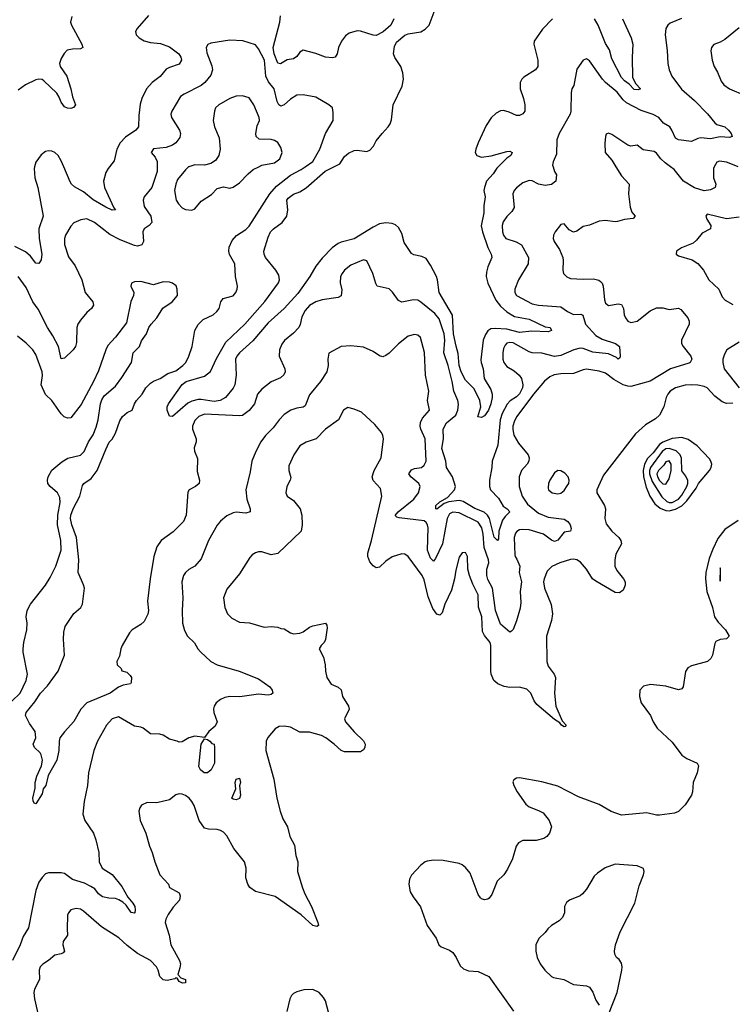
# Model space of a CAD drawing. Header units: inches. Extents: x 2001573 to 2220545, y 644482 to 846830.
# Tile 500 of 656: x 2114109 to 2118587, y 784735 to 790925. Entities that reach past the tile are written whole.
import ezdxf

# ---------------------------------------------------------------- set-up
doc = ezdxf.new("R2010")
doc.units = ezdxf.units.IN
doc.header["$MEASUREMENT"] = 0
doc.layers.add('C1718', color=7, linetype='Continuous')
doc.layers.add('C1719', color=7, linetype='Continuous')

msp = doc.modelspace()

# ---------------------------------------------------------------- linework, layer by layer
at = {"layer": 'C1718', "color": 5}
for points, elevation in [([(2117855.2, 790000), (2117890, 789943.8), (2117938.7, 789890), (2117934.9, 789830), (2117945.4, 789745.4), (2117955.3, 789715.3), (2117977.3, 789690), (2117964.5, 789675.5), (2117910, 789668.4), (2117865, 789655.1), (2117850, 789653.1), (2117790, 789662.8), (2117750, 789658.3), (2117690, 789633), (2117650, 789624.2), (2117610, 789595.6), (2117590, 789589.8), (2117562.6, 789602.6), (2117530, 789640.5), (2117510, 789636.9), (2117473.1, 789590), (2117463.6, 789570), (2117462.3, 789550), (2117467.8, 789530), (2117500.2, 789480.2), (2117521.8, 789430), (2117525, 789410), (2117521.7, 789350), (2117527, 789330), (2117548.2, 789308.2), (2117570, 789298.3), (2117650, 789292.7), (2117714.8, 789294.8), (2117747.3, 789287.3), (2117759.3, 789279.3), (2117769.3, 789269.3), (2117776.5, 789250), (2117783.4, 789163.4), (2117790, 789142), (2117810, 789128.8), (2117870, 789138.3), (2117890, 789133.7), (2117903.1, 789110), (2117908.1, 789070), (2117915.3, 789050), (2117930, 789030.3), (2117950, 789020.8), (2117990, 789029.2), (2118070, 789094), (2118110, 789113.4), (2118150, 789112.7), (2118190, 789103.8), (2118250, 789110.4), (2118262.8, 789102.8), (2118308, 789050), (2118315.8, 789030), (2118315.8, 789010), (2118267.2, 788910), (2118267.4, 788890), (2118277.8, 788870), (2118326, 788810), (2118333, 788790), (2118322.8, 788770), (2118314.6, 788765.4), (2118199.1, 788730), (2118070, 788651.7), (2117950, 788619.6), (2117930, 788620.2), (2117902, 788630), (2117843.6, 788663.6), (2117790, 788702.9), (2117750, 788715.8), (2117670, 788726.8), (2117650, 788723.5), (2117590, 788700.7), (2117510, 788698.3), (2117468.1, 788691.9), (2117439.8, 788680.2), (2117406.9, 788653.1), (2117338, 788570), (2117232.6, 788430), (2117218.1, 788401.9), (2117208.8, 788370), (2117207.6, 788347.6), (2117213.6, 788313.6), (2117243.3, 788263.3), (2117305, 788190), (2117311.3, 788170), (2117309.1, 788150), (2117297.8, 788130), (2117261.3, 788090), (2117248.2, 788051.8), (2117248.2, 787990), (2117267.5, 787930), (2117299.8, 787879.8), (2117370, 787822.5), (2117430, 787797.6), (2117530, 787785.6), (2117554.3, 787770), (2117567.2, 787750), (2117573.7, 787726.3), (2117570.6, 787710), (2117530, 787703.6), (2117490, 787653.3), (2117470, 787645.1), (2117450, 787653.3), (2117400.5, 787690), (2117310, 787717.1), (2117270, 787720.6), (2117250, 787716.9), (2117232.9, 787707.1), (2117224, 787696), (2117215.9, 787670), (2117220.5, 787560.5), (2117221.5, 787550), (2117234, 787534), (2117251.6, 787490), (2117247.3, 787450), (2117262.3, 787390), (2117253.8, 787330), (2117258.3, 787261.7), (2117254.4, 787225.6), (2117230, 787145.6), (2117210, 787092), (2117199.9, 787080.1), (2117190, 787074), (2117130, 787125), (2117099.6, 787210), (2117080.4, 787350), (2117050, 787405.8), (2117044.3, 787430), (2117044.1, 787470), (2117057.6, 787510), (2117055.9, 787530), (2117027.3, 787607.3), (2117021.3, 787690), (2117013.7, 787730), (2116990, 787765.4), (2116870, 787824.9), (2116831.8, 787828.2), (2116810, 787818.8), (2116795.4, 787790), (2116765.6, 787630), (2116722.7, 787537.3), (2116710, 787520.5), (2116690, 787539.7), (2116671.3, 787590), (2116675.4, 787730), (2116672, 787750), (2116663.1, 787763.1), (2116650, 787773.9), (2116494.2, 787794.2), (2116478.3, 787798.3), (2116467.9, 787808), (2116487, 787830), (2116585.1, 787910), (2116615.8, 787950), (2116625.1, 787990), (2116618, 788010), (2116567.1, 788050), (2116554.2, 788070), (2116570, 788094.2), (2116590, 788103), (2116633.7, 788110), (2116650, 788124.4), (2116662.2, 788150), (2116657.6, 788290), (2116628.9, 788350), (2116625.3, 788370), (2116627.3, 788392.7), (2116639.3, 788420.7), (2116683.5, 788470), (2116672.2, 788530), (2116679.8, 788590), (2116659.9, 788690), (2116652.9, 788832.9), (2116627.2, 788927.2), (2116610, 788941), (2116590, 788945), (2116550, 788934.2), (2116490, 788886), (2116430, 788828.2), (2116410, 788813), (2116390, 788806), (2116370, 788811.8), (2116330, 788838.4), (2116270, 788866.6), (2116190, 788875.1), (2116130, 788869.4), (2116051, 788829), (2116045.5, 788790), (2116046.7, 788750), (2116038, 788710), (2115999.7, 788650), (2115930, 788565.4), (2115902.6, 788497.4), (2115890.2, 788489.8), (2115850, 788482.9), (2115812.7, 788470), (2115770, 788442.7), (2115739.7, 788410), (2115701.7, 788358.3), (2115652.8, 788310), (2115624, 788270), (2115593.7, 788210), (2115567.2, 788150), (2115557.4, 788082.6), (2115529.2, 787970), (2115536.1, 787910), (2115558, 787850), (2115556.4, 787830), (2115530, 787822.5), (2115470, 787828.8), (2115450, 787825.1), (2115410, 787804.8), (2115370, 787772.3), (2115350, 787746.6), (2115295.8, 787650), (2115250, 787535.4), (2115210.1, 787489.9), (2115171.8, 787468.2), (2115150.2, 787449.8), (2115139, 787430), (2115127.8, 787390), (2115134, 787290), (2115129, 787210), (2115132.9, 787130), (2115144.2, 787084.2), (2115162.4, 787050), (2115207.3, 787007.3), (2115228.4, 786970), (2115245.3, 786950), (2115310, 786889.2), (2115350.1, 786870.1), (2115487.7, 786830), (2115610, 786780.9), (2115681.6, 786730), (2115696.4, 786710), (2115699.1, 786690), (2115690, 786682.9), (2115670, 786678.3), (2115610, 786684.8), (2115492.8, 786667.2), (2115430, 786669.7), (2115397.1, 786662.9), (2115370, 786651.3), (2115344, 786630), (2115330.7, 786610), (2115326.7, 786593.3), (2115328.8, 786570), (2115350.3, 786510), (2115336.9, 786483.1), (2115298, 786450), (2115270, 786412.7), (2115210, 786420.2), (2115172.4, 786410), (2115130, 786385.1), (2115110, 786382.9), (2115099.3, 786390), (2115050, 786402), (2115010, 786426.6), (2114990, 786433.5), (2114930, 786435.8), (2114883.7, 786470), (2114870, 786476.9), (2114830, 786483), (2114730, 786542.4), (2114690, 786529.6), (2114655.3, 786490), (2114598.2, 786390), (2114575.2, 786330), (2114542, 786190), (2114535.9, 786110), (2114514.2, 786010), (2114506.3, 785930), (2114518.9, 785890), (2114572.7, 785810), (2114588.2, 785770), (2114606, 785690), (2114608.2, 785630), (2114627.7, 785590), (2114690, 785550.3), (2114750, 785475.3), (2114787.7, 785407.7), (2114820.8, 785370), (2114832.2, 785350), (2114835.3, 785330), (2114832, 785310), (2114830, 785307.3), (2114810, 785313), (2114777.4, 785357.4), (2114757.6, 785377.6), (2114732.6, 785392.6), (2114710, 785399.9), (2114670, 785401.6), (2114630, 785411.5), (2114604.4, 785430), (2114580.5, 785460.5), (2114555.6, 785475.6), (2114517, 785497), (2114440.7, 785520.7), (2114390, 785556.6), (2114370, 785560.6), (2114290, 785561.4), (2114270, 785554.8), (2114250, 785532.8), (2114230, 785502.6), (2114210.1, 785450), (2114164.2, 785215.8), (2114130, 785160.7), (2114111.8, 785110), (2114063.8, 785010)], 360), ([(2114202.8, 790000), (2114200.1, 789990), (2114203.8, 789930), (2114223.8, 789870), (2114255.8, 789690), (2114230.1, 789610), (2114231.3, 789550), (2114248.6, 789450), (2114244.3, 789415.7), (2114230, 789391.6), (2114210, 789394.3), (2114177.5, 789437.5), (2114145, 789465), (2114077.9, 789497.8)], 320), ([(2114972.6, 790000), (2114971.8, 789970), (2114938.5, 789870), (2114890.3, 789810), (2114883.7, 789790), (2114890.3, 789750), (2114932.3, 789690), (2114939.5, 789650), (2114923, 789630), (2114890, 789609.3), (2114882.8, 789590), (2114886.5, 789530), (2114875.3, 789510), (2114850, 789501.8), (2114830, 789505.5), (2114740.3, 789540.3), (2114675.2, 789575.2), (2114578.7, 789650), (2114530, 789671.8), (2114493.4, 789666.6), (2114450, 789647.8), (2114430, 789627.6), (2114396.1, 789570), (2114390.2, 789549.8), (2114391.2, 789511.2), (2114414.5, 789434.5), (2114457.9, 789377.9), (2114498.4, 789290), (2114519.6, 789210), (2114567.4, 789150), (2114571.7, 789130), (2114559.5, 789110), (2114530, 789083.1), (2114490, 789034.8), (2114475, 789010), (2114468, 788990), (2114465.1, 788894.9), (2114459.5, 788870), (2114445.3, 788850), (2114390, 788796.2), (2114370, 788793.2), (2114352.7, 788870), (2114317.5, 788937.5), (2114283.5, 788990), (2114224, 789104), (2114191.8, 789151.8), (2114150, 789241), (2114098.5, 789310)], 340), ([(2117461.1, 790000), (2117470.5, 789970), (2117482.6, 789950), (2117478.9, 789910), (2117450.8, 789889.2), (2117410, 789883.2), (2117370, 789889.8), (2117330, 789910.8), (2117310, 789913.3), (2117270, 789898.3), (2117230, 789866.6), (2117216.5, 789850), (2117208.5, 789830), (2117215.9, 789744.1), (2117201.7, 789718.3), (2117170, 789688.3), (2117146.1, 789653.9), (2117141.1, 789630), (2117142.9, 789590), (2117148.3, 789570), (2117164.9, 789550), (2117227.9, 789527.9), (2117261.7, 789510), (2117305.4, 789430), (2117303.2, 789390), (2117244.2, 789290), (2117221.1, 789230), (2117220.3, 789210), (2117231.5, 789190), (2117330, 789138.8), (2117370, 789130.8), (2117510, 789119.7), (2117552.3, 789090), (2117590, 789071.4), (2117634.3, 789074.3), (2117648.1, 789068.1), (2117665.4, 789010), (2117730, 788939), (2117770, 788916.5), (2117852.2, 788890), (2117878.4, 788870), (2117883, 788810), (2117881, 788799), (2117870, 788789.8), (2117860.1, 788800.1), (2117810, 788823.2), (2117710, 788834.2), (2117650, 788857.5), (2117630, 788860.2), (2117590.5, 788849.4), (2117510, 788813.3), (2117470, 788807.9), (2117390, 788828.6), (2117330, 788830.5), (2117310, 788835.9), (2117210, 788892.2), (2117190, 788895.4), (2117170, 788891.5), (2117160.4, 788879.6), (2117150, 788858.4), (2117144.7, 788830), (2117145.5, 788790), (2117151, 788770), (2117170, 788744.3), (2117216.2, 788716.2), (2117248.4, 788690), (2117262, 788670), (2117271.2, 788630), (2117269.4, 788610), (2117250, 788573.3), (2117230, 788553.5), (2117191, 788529), (2117171.7, 788508.3), (2117141.1, 788450), (2117128.8, 788410), (2117112.6, 788250), (2117077.6, 788150), (2117075.6, 788110), (2117060.9, 788030), (2117062.2, 787990), (2117068.4, 787970), (2117117.1, 787917.1), (2117146.6, 787866.6), (2117171.6, 787850), (2117188.7, 787830), (2117158.8, 787801.2), (2117142.3, 787777.7), (2117120.5, 787710), (2117118.6, 787661.5), (2117111.3, 787650), (2117090, 787672.3), (2117061.9, 787790), (2117049.5, 787810), (2117028.7, 787828.7), (2116970, 787851.8), (2116895.9, 787895.9), (2116870, 787902.1), (2116805.9, 787894.1), (2116777.3, 787882.7), (2116730, 787847.3), (2116724.7, 787850), (2116724.6, 787870), (2116750, 787894.4), (2116798, 787922), (2116840.9, 787970), (2116846.9, 787990), (2116828.8, 788050), (2116790.4, 788110), (2116787.8, 788150), (2116762.6, 788230), (2116771.8, 788290), (2116769.1, 788350), (2116790.7, 788390), (2116850, 788438.5), (2116863, 788470), (2116866.7, 788506.7), (2116862.9, 788530), (2116837.3, 788590), (2116827.3, 788650), (2116801.1, 788750), (2116773.6, 788830), (2116779.9, 788910), (2116777.3, 788950), (2116745, 789045), (2116717.9, 789077.9), (2116630, 789149.7), (2116610, 789160.4), (2116583.8, 789163.8), (2116509.7, 789149.7), (2116490, 789158.4), (2116452.6, 789212.6), (2116431.7, 789231.7), (2116356, 789250), (2116346, 789266), (2116328.2, 789330), (2116289.6, 789409.6), (2116270, 789414.3), (2116190, 789380.9), (2116150.3, 789350), (2116134.3, 789330), (2116125.5, 789310), (2116123.6, 789270), (2116133.4, 789226.6), (2116130, 789189.4), (2116110, 789178.7), (2116010, 789164.2), (2115970, 789152), (2115930, 789127), (2115903.3, 789096.7), (2115882.6, 789057.4), (2115871.1, 789008.9), (2115862.2, 788990), (2115830, 788954.2), (2115772.2, 788907.8), (2115755.4, 788884.6), (2115740.7, 788850), (2115739.7, 788810), (2115775.2, 788730), (2115776.1, 788710), (2115768.2, 788691.8), (2115747.3, 788672.7), (2115690, 788648.5), (2115630, 788601), (2115603.9, 788570), (2115584.8, 788510), (2115550, 788467.9), (2115510, 788436.2), (2115490, 788433.7), (2115270, 788444.4), (2115234, 788430), (2115210, 788404), (2115195.4, 788370), (2115195.6, 788350), (2115218.3, 788290), (2115217, 788270), (2115206.1, 788233.9), (2115206.9, 788213.1), (2115225.4, 788165.4), (2115224.1, 788084.1), (2115238.7, 788030), (2115237.1, 788010), (2115214, 787990), (2115173.4, 787970), (2115165.1, 787954.9), (2115154.2, 787810), (2115138.2, 787770), (2115074.1, 787705.9), (2114998.4, 787650), (2114970.1, 787609.9), (2114952.3, 787550), (2114929.4, 787410), (2114912.2, 787270), (2114917.2, 787210), (2114913.3, 787186.7), (2114890, 787141.3), (2114870, 787123.1), (2114816, 787090), (2114798.4, 787070), (2114752.4, 786990), (2114743.6, 786970), (2114735.9, 786924.1), (2114718.8, 786890), (2114721, 786870), (2114745.8, 786845.8), (2114750, 786832), (2114782.8, 786822.8), (2114802.5, 786802.5), (2114810.6, 786790), (2114810, 786758), (2114804.7, 786750), (2114759.5, 786740.5), (2114730, 786728.2), (2114676.5, 786690), (2114530, 786631.2), (2114492.4, 786590), (2114450, 786512.3), (2114390, 786447.6), (2114361.5, 786410), (2114356.5, 786390), (2114354.9, 786330), (2114342.3, 786270), (2114287, 786173), (2114272.4, 786110), (2114257.3, 786090), (2114250, 786059), (2114210, 785995.3), (2114200.2, 786000.2), (2114193.2, 786013.2), (2114192.3, 786030), (2114207, 786093), (2114206.3, 786130), (2114216.4, 786170), (2114246.3, 786233.6), (2114252.9, 786270), (2114244.1, 786304.1), (2114236.6, 786316.6), (2114201.3, 786350), (2114194, 786370), (2114209.4, 786410), (2114205.1, 786450), (2114170, 786500.9), (2114144.4, 786550), (2114149.8, 786570), (2114203.5, 786636.5), (2114239.6, 786690), (2114282.9, 786737), (2114349.9, 786830), (2114389.8, 786930.2), (2114383.2, 787030), (2114385.9, 787074.1), (2114393.6, 787110), (2114448.2, 787191.8), (2114492.4, 787230), (2114503.9, 787250), (2114515.2, 787350), (2114510, 787373), (2114476.8, 787450), (2114480.3, 787530), (2114466.2, 787670), (2114437.1, 787750), (2114428.6, 787790), (2114430.4, 787810), (2114444.9, 787850), (2114487.1, 787930), (2114502.8, 787997.2), (2114511.1, 788010), (2114558.8, 788041.2), (2114596.5, 788090), (2114650, 788223), (2114671.6, 788268.4), (2114690, 788288.5), (2114710, 788326.4), (2114737.2, 788402.8), (2114754.1, 788430), (2114784.4, 788455.6), (2114815.1, 788470), (2114829.8, 788510), (2114842.4, 788530), (2114878, 788570), (2114902.5, 788610), (2114930, 788640.6), (2114950, 788653.1), (2114991.7, 788668.3), (2115040.5, 788699.5), (2115090, 788717.2), (2115134.6, 788750), (2115152.4, 788770), (2115171.5, 788808.5), (2115192.1, 788870), (2115209.8, 788970), (2115230.6, 789009.4), (2115260.8, 789039.2), (2115323.6, 789070), (2115348.3, 789090), (2115361.7, 789110), (2115372.6, 789150), (2115388.1, 789171.9), (2115450, 789188.7), (2115467.6, 789210), (2115476.3, 789230), (2115477.4, 789250), (2115464, 789310), (2115461.7, 789390), (2115427.8, 789447.8), (2115422.6, 789470), (2115425.6, 789494.4), (2115444.2, 789535.8), (2115472, 789568.1), (2115530, 789606.5), (2115550, 789626), (2115680.8, 789830), (2115721.6, 789878.4), (2115810, 789946.9), (2115877.7, 789982.3), (2115902.5, 790000)], 340), ([(2114672.8, 790000), (2114664.5, 789990), (2114650, 789964.7), (2114636.4, 789910), (2114641, 789870), (2114700.9, 789740.9), (2114711.3, 789728.7), (2114690, 789726.8), (2114650, 789746.6), (2114570, 789792), (2114510, 789841.5), (2114453.1, 789873.1), (2114435.1, 789890), (2114425.9, 789905.9), (2114385.9, 790000)], 320), ([(2117115.7, 790000), (2117107.8, 789992.2), (2117083.8, 789956.2), (2117042.2, 789910), (2117029.2, 789870), (2117026.2, 789850), (2117033.4, 789810), (2117024.6, 789755.4), (2117025.7, 789710), (2117009.3, 789629.3), (2117017.8, 789590), (2117051.7, 789491.6), (2117072.6, 789450), (2117075.6, 789430), (2117050, 789372), (2117042.3, 789337.7), (2117041.3, 789310), (2117050, 789269.1), (2117100.5, 789160.5), (2117130, 789124.4), (2117170, 789088.4), (2117218.7, 789058.7), (2117310, 789041.5), (2117410, 788993.7), (2117442, 788990), (2117451, 788971), (2117430, 788962.6), (2117327.6, 788967.6), (2117250, 788957.7), (2117170, 788978.1), (2117096.9, 788983.1), (2117070, 788980.3), (2117050, 788968.2), (2117035.1, 788944.9), (2117022.2, 788910), (2117006.9, 788786.9), (2117008.6, 788768.6), (2117022, 788730), (2117027.1, 788670), (2117070, 788600.5), (2117078.4, 788570), (2117078.5, 788550), (2117070, 788509.6), (2117054.6, 788470), (2117030, 788434.7), (2117010, 788423), (2116988.1, 788428.1), (2117007.3, 788490), (2117001, 788530), (2116964.7, 788604.7), (2116910, 788658.4), (2116883.4, 788710), (2116871.3, 788751.3), (2116865.2, 788825.2), (2116851.3, 788871.3), (2116836, 788950), (2116828.1, 789068.1), (2116744.8, 789210), (2116735.3, 789290), (2116728.2, 789310), (2116690, 789382.4), (2116662.4, 789422.4), (2116636.6, 789436.6), (2116586.4, 789446.4), (2116570, 789455.1), (2116524.4, 789524.4), (2116510, 789580.7), (2116490, 789618), (2116470, 789635.7), (2116450, 789644), (2116410, 789648.1), (2116370, 789640.3), (2116330, 789621.2), (2116210, 789547.7), (2116130, 789526.5), (2116110, 789516.7), (2116073.2, 789490), (2116010, 789425), (2115970, 789374.8), (2115932.3, 789310), (2115855.8, 789204.2), (2115770, 789108.1), (2115670, 789019.8), (2115573.3, 788906.7), (2115489.5, 788830.5), (2115473.1, 788810), (2115464.9, 788790), (2115470.2, 788690.2), (2115460.7, 788630), (2115450, 788608.3), (2115402.4, 788550), (2115368, 788530), (2115330, 788523.4), (2115250, 788536.2), (2115230, 788536.5), (2115190, 788527.5), (2115166.2, 788513.8), (2115070, 788429.8), (2115050, 788432.7), (2115035.1, 788470), (2115035.1, 788490), (2115043.6, 788510), (2115130, 788630.3), (2115156, 788650), (2115270, 788684.7), (2115307.8, 788712.2), (2115344.9, 788795.1), (2115403.4, 788896.6), (2115524.1, 789010), (2115650, 789153.5), (2115735.2, 789270), (2115741.7, 789290), (2115737.6, 789317.6), (2115717.6, 789350), (2115654, 789430), (2115644.4, 789450), (2115643.9, 789470), (2115670, 789557), (2115685.5, 789590), (2115703.2, 789610), (2115758.3, 789650), (2115786.7, 789690), (2115794.1, 789730), (2115788.5, 789790), (2115796.8, 789803.2), (2115830, 789827.4), (2115870, 789842.6), (2115910, 789867.4), (2116027.8, 789972.2), (2116082.9, 790000)], 320), ([(2115170.8, 790000), (2115170, 789999.8), (2115150, 789981.3), (2115100.4, 789919.6), (2115089.3, 789890), (2115082.3, 789850), (2115092.8, 789790), (2115106, 789766), (2115130, 789742.6), (2115150, 789731.8), (2115190, 789727), (2115210, 789736.4), (2115250, 789783.1), (2115313.3, 789826.7), (2115350, 789863), (2115390, 789873), (2115430, 789866), (2115450, 789872.7), (2115490, 789898.4), (2115543.7, 789956.3), (2115576.4, 789983.6), (2115610.8, 790000)], 360), ([(2118474, 790000), (2118468.5, 789990), (2118468.8, 789930), (2118484.4, 789890), (2118479.3, 789870), (2118450, 789854.8), (2118410, 789848.2), (2118350, 789867), (2118280.6, 789910), (2118222.3, 789982.3), (2118197.8, 790000)], 360), ([(2118630, 789683.1), (2118550, 789672.8), (2118430, 789702), (2118420.4, 789690), (2118427, 789670), (2118451.8, 789630), (2118450.4, 789610), (2118398, 789582), (2118361.7, 789538.3), (2118340.3, 789519.7), (2118266.8, 789490), (2118237.3, 789470), (2118234.8, 789450), (2118250, 789439.1), (2118334.7, 789414.7), (2118370, 789392.7), (2118405.3, 789350), (2118440.3, 789290), (2118502, 789230), (2118523.4, 789183.4), (2118541.6, 789161.6), (2118590, 789134.7)], 380), ([(2114058.6, 786641.5), (2114110.8, 786690), (2114149.3, 786770.7), (2114157.6, 786810), (2114131, 786949), (2114130.9, 786969.1), (2114134.2, 787010), (2114154.2, 787090), (2114155.3, 787130), (2114149.7, 787170), (2114155.6, 787210), (2114177.2, 787250), (2114271.3, 787370), (2114300.9, 787419.1), (2114335.6, 787490), (2114369, 787590), (2114366.5, 787650), (2114345.8, 787750), (2114349.2, 787810), (2114362.6, 787890), (2114361.2, 787921.2), (2114346.9, 787950), (2114299.6, 787990), (2114284.7, 788010), (2114283.1, 788030), (2114287.6, 788050), (2114310, 788092.2), (2114373.8, 788146.2), (2114411.6, 788168.4), (2114490, 788187.2), (2114514, 788210), (2114541.7, 788270), (2114570, 788314.9), (2114590, 788364), (2114601.5, 788410), (2114615.8, 788510), (2114624.2, 788535.8), (2114640, 788560), (2114710, 788620.9), (2114750, 788676), (2114811.2, 788770), (2114821.7, 788830), (2114861.7, 788870), (2114874.3, 788905.7), (2114905.6, 788950), (2114921.3, 788990), (2114934.7, 789010), (2114969.7, 789050), (2115008.9, 789111.1), (2115067, 789150), (2115099.5, 789190), (2115098, 789230), (2115091.8, 789251.8), (2115070, 789269), (2115050, 789275.3), (2115010, 789276), (2114950, 789257.2), (2114870, 789278), (2114830, 789276), (2114810.9, 789269.1), (2114807.7, 789250), (2114826, 789210), (2114824.4, 789190), (2114807.1, 789152.9), (2114780.2, 789019.8), (2114711.6, 788928.5), (2114663.7, 788876.3), (2114650.3, 788850), (2114603.2, 788716.8), (2114572.2, 788650), (2114495, 788505), (2114430, 788422.4), (2114410, 788418.7), (2114388.8, 788428.8), (2114370, 788447.6), (2114310.9, 788530), (2114270, 788568.2), (2114244.7, 788630), (2114252.2, 788687.8), (2114249.9, 788710), (2114210, 788819.6), (2114190.9, 788850), (2114150, 788891.2), (2114094.3, 788934.3)], 360), ([(2118630, 788898.4), (2118553.1, 788850), (2118537.5, 788822.5), (2118528.1, 788790), (2118527.7, 788770), (2118536.9, 788730), (2118630.2, 788610)], 380), ([(2118590, 788514.2), (2118550, 788512.7), (2118522.7, 788522.7), (2118477.7, 788557.7), (2118430, 788609.8), (2118410, 788619.3), (2118370, 788627.9), (2118330, 788629.8), (2118290, 788626.6), (2118229.5, 788610.5), (2118195.6, 788590), (2118181.1, 788570), (2118172, 788550), (2118157.3, 788490), (2118130, 788438.5), (2118104.2, 788415.8), (2118041.6, 788378.4), (2117978.1, 788321.9), (2117778.1, 788061.9), (2117735.3, 787970), (2117736.5, 787950), (2117783.1, 787870), (2117789.5, 787850), (2117785.3, 787790), (2117794.7, 787754.7), (2117830, 787710.2), (2117874.9, 787670), (2117885.7, 787650), (2117890.3, 787630), (2117855.2, 787564.8), (2117849.3, 787530), (2117849.2, 787490), (2117861.2, 787461.2), (2117903.1, 787410), (2117914, 787390), (2117914.4, 787370), (2117902, 787338), (2117877.8, 787322.3), (2117850, 787323.9), (2117730, 787394.5), (2117709.3, 787409.3), (2117670.4, 787470.4), (2117633.8, 787513.8), (2117610, 787529), (2117590, 787532.3), (2117570, 787530.7), (2117503.8, 787510), (2117452.9, 787487.1), (2117422.8, 787457.2), (2117404, 787410), (2117401.5, 787390), (2117407.4, 787350), (2117449.1, 787249.1), (2117456.2, 787190), (2117451.2, 787148.8), (2117419.6, 787050), (2117421.1, 786890), (2117430, 786861.6), (2117467.6, 786810), (2117475.6, 786790), (2117470.2, 786690), (2117479, 786610), (2117517.6, 786517.6), (2117542, 786490), (2117537.6, 786482.4), (2117530, 786479.5), (2117513.2, 786490), (2117503.8, 786503.8), (2117470, 786524.8), (2117359.5, 786619.5), (2117342.3, 786642.3), (2117321.1, 786690), (2117295.8, 786715.8), (2117250, 786729.2), (2117190, 786726.8), (2117153.1, 786733.1), (2117113.6, 786750), (2117087.4, 786770), (2117071.8, 786810), (2117069, 786830), (2117069.7, 786990), (2117064.4, 787010), (2117030, 787053), (2117018, 787078), (2117013, 787170), (2116992.4, 787232.4), (2116989.8, 787309.8), (2116956, 787376), (2116936.2, 787430), (2116925.7, 787470), (2116922.4, 787550), (2116910, 787575.1), (2116890, 787572.3), (2116870, 787545.2), (2116850, 787464), (2116842, 787410), (2116821.7, 787338.3), (2116781.1, 787250), (2116764.2, 787195.8), (2116750, 787182), (2116730, 787188.5), (2116704.1, 787224.1), (2116675.8, 787295.8), (2116650, 787402.9), (2116638.9, 787430), (2116550, 787549.6), (2116530, 787565.1), (2116510, 787567.6), (2116450, 787547.3), (2116410, 787520.4), (2116370, 787483.9), (2116350, 787478.5), (2116330, 787491.1), (2116310, 787516.9), (2116296, 787550), (2116295.8, 787570), (2116320.7, 787650), (2116384.2, 787930), (2116376.6, 787976.6), (2116330, 788027.6), (2116323.9, 788050), (2116335.5, 788090), (2116379.7, 788170), (2116394.2, 788290), (2116391.6, 788311.6), (2116382.4, 788330), (2116339.9, 788379.9), (2116256.6, 788456.6), (2116210, 788476.8), (2116170, 788485.7), (2116143.7, 788470), (2116112.2, 788410), (2116030.4, 788350), (2115972.2, 788290), (2115910, 788269.8), (2115870, 788246.3), (2115831.4, 788190), (2115801, 788119), (2115800.7, 788090), (2115812.4, 788047.6), (2115808.9, 788030), (2115787.6, 787990), (2115780.3, 787950), (2115789.3, 787929.3), (2115830, 787901.1), (2115871.2, 787850), (2115881.1, 787810), (2115884.7, 787750), (2115878, 787710), (2115730, 787568), (2115690, 787559.7), (2115630, 787579.7), (2115610, 787579.7), (2115590, 787573), (2115570, 787559.6), (2115555.8, 787544.2), (2115490, 787441.6), (2115410, 787343.7), (2115388.9, 787290), (2115398, 787230), (2115414, 787190), (2115441.8, 787161.8), (2115490, 787137), (2115552.1, 787132.1), (2115645.2, 787105.2), (2115690, 787110.8), (2115730, 787106.8), (2115750, 787097.3), (2115770, 787094.8), (2115810.6, 787070.6), (2115830, 787064.9), (2115870, 787068), (2115890, 787075.5), (2115930, 787105.5), (2115950, 787114), (2116031, 787130), (2116038.8, 787118.8), (2116042, 787102), (2116030, 787028.7), (2116023, 787010), (2116002.8, 786990), (2115990.7, 786970), (2116017.6, 786917.6), (2116028.9, 786870), (2116030.3, 786830), (2116038.9, 786790), (2116067, 786747), (2116110, 786727.7), (2116130, 786711), (2116138, 786670), (2116174.4, 786610), (2116178.4, 786590), (2116150.3, 786530), (2116155.8, 786510), (2116210, 786448.7), (2116270, 786392.2), (2116279.6, 786370), (2116278.6, 786350), (2116270, 786335.1), (2116250, 786321.7), (2116150, 786323.1), (2116129.8, 786329.8), (2116086, 786370), (2116033.7, 786410), (2116005.2, 786425.2), (2115930, 786446), (2115870, 786446.4), (2115810, 786478.2), (2115770, 786483.5), (2115739.4, 786480.6), (2115713.5, 786466.5), (2115668, 786412), (2115658, 786390), (2115656.1, 786330), (2115706.8, 786150), (2115725.6, 786030), (2115745.4, 785950), (2115762, 785902), (2115791.5, 785850), (2115806.2, 785790), (2115836.5, 785736.5), (2115844.4, 785670), (2115856.5, 785630), (2115854.8, 785570), (2115886.4, 785466.4), (2115900.2, 785430), (2115942.4, 785350), (2115983.1, 785250), (2115986, 785230), (2115976.4, 785223.6), (2115950, 785231.1), (2115876.8, 785296.8), (2115713.3, 785413.3), (2115590, 785443.7), (2115555.3, 785470), (2115543.5, 785490), (2115529.8, 785530), (2115532.5, 785590), (2115522.3, 785630), (2115454.5, 785714.5), (2115410, 785794), (2115390, 785816.4), (2115370, 785828.5), (2115350, 785833.3), (2115295.1, 785835.1), (2115270, 785842.4), (2115236.4, 785890), (2115204.7, 785984.8), (2115191.6, 786010), (2115174.5, 786030), (2115150, 786047.6), (2115130, 786056.2), (2115110, 786058), (2115090, 786052.3), (2115050, 786021.2), (2114970, 786002), (2114910, 786003.7), (2114873.4, 785986.6), (2114862.8, 785970), (2114857.3, 785950), (2114866.4, 785890), (2114902.4, 785810), (2114923.8, 785730), (2114941.6, 785690), (2114958, 785630), (2114988.9, 785550), (2115043, 785490), (2115050.7, 785470), (2115110, 785435.5), (2115118, 785418), (2115113.4, 785390), (2115073.8, 785346.2), (2115041.3, 785298.7), (2115027.6, 785270), (2115023.9, 785250), (2115047.1, 785170), (2115058.9, 785110), (2115112.1, 785010), (2115118.4, 784990), (2115116, 784964), (2115103, 784923), (2115121, 784901), (2115150, 784890.8), (2115150.8, 784869.2), (2115131.3, 784868.7), (2115110, 784878), (2115099, 784899), (2115090, 784902), (2115084, 784896), (2115035.9, 784884.1), (2115010, 784889.8), (2114989.8, 784910), (2114979.9, 784950), (2114968.1, 784970), (2114931.3, 785011.3), (2114850, 785055.4), (2114784.2, 785104.2), (2114732.8, 785152.8), (2114621.9, 785221.9), (2114510, 785320.4), (2114490, 785332.4), (2114462.9, 785337.1), (2114430, 785329.4), (2114414.9, 785310), (2114410, 785295.3), (2114406.7, 785210), (2114410.2, 785170), (2114381.1, 785130), (2114380.8, 785110), (2114390, 785069.2), (2114382, 785058), (2114370, 785051.5), (2114330, 785043.5), (2114290, 785009.6), (2114253.5, 784986.5), (2114237.6, 784970), (2114231.8, 784950), (2114232.8, 784890), (2114202.8, 784830), (2114198.6, 784810), (2114201.1, 784770), (2114228.4, 784650)], 380), ([(2118623.2, 787776.9), (2118541.1, 787718.9), (2118496, 787664), (2118463.8, 787596.2), (2118442.2, 787537.8), (2118421.4, 787450), (2118419.4, 787410), (2118427, 787330), (2118462.2, 787230), (2118476.2, 787170), (2118497.8, 787137.8), (2118544.6, 787090), (2118567, 787050), (2118550, 787031.5), (2118510, 787028), (2118483.6, 787016.4), (2118476.7, 787003.3), (2118462, 786930), (2118451.3, 786908.7), (2118430.5, 786890), (2118330, 786862), (2118308.5, 786850), (2118293.5, 786826.5), (2118278.3, 786730), (2118270, 786717.6), (2118250, 786712.4), (2118170, 786735.8), (2118074, 786746), (2118030, 786735.1), (2118006.4, 786710), (2118004.9, 786670), (2118014, 786630), (2118072, 786550), (2118090.4, 786510), (2118115.8, 786470), (2118210, 786383.2), (2118270, 786301.6), (2118300.5, 786280.5), (2118366.8, 786250), (2118374.2, 786234.2), (2118366.7, 786190), (2118340.3, 786130), (2118336, 786070), (2118330.3, 786050), (2118291.1, 785988.9), (2118250, 785947.1), (2118223, 785937), (2118130, 785924.2), (2118110, 785924.5), (2118050, 785938.2), (2117890, 785924.2), (2117826.3, 785946.3), (2117750, 785992.1), (2117620.2, 786040.2), (2117490, 786107.3), (2117390, 786133), (2117250, 786158), (2117230, 786157.2), (2117214, 786146), (2117207.3, 786132.7), (2117213.4, 786110), (2117235.5, 786070), (2117290, 785993.4), (2117310, 785976.4), (2117370, 785953.7), (2117397.8, 785937.8), (2117436.3, 785890), (2117450.7, 785850), (2117437.3, 785810), (2117420.7, 785790), (2117402.6, 785777.4), (2117354.8, 785765.2), (2117270, 785764.2), (2117244.4, 785750), (2117228.8, 785730), (2117205.7, 785650), (2117175.3, 785584.7), (2117151.7, 785548.3), (2117110.4, 785509.6), (2117075.6, 785424.4), (2117058.7, 785401.3), (2117050, 785395.1), (2117030, 785391.8), (2117010, 785397.6), (2117004.2, 785404.2), (2116990, 785424.5), (2116939.1, 785559.1), (2116910, 785594.3), (2116890, 785611.2), (2116870, 785619.7), (2116770, 785639.1), (2116710, 785641.3), (2116670, 785635.6), (2116656, 785630), (2116630, 785609.3), (2116570, 785546), (2116558, 785522), (2116553.7, 785490), (2116562.6, 785442.6), (2116580.5, 785410), (2116626.9, 785346.9), (2116670.3, 785230), (2116726, 785150), (2116742, 785110), (2116757, 785097), (2116810, 785074.9), (2116830, 785060.4), (2116852.2, 785030), (2116876.2, 784976.2), (2116898.7, 784958.7), (2116930, 784945.7), (2116990, 784941.7), (2117057.1, 784910), (2117211.5, 784691.5)], 420), ([(2117810, 784670.6), (2117862.9, 784810), (2117893.5, 784950), (2117895.6, 784970), (2117890, 784994), (2117876.3, 785016.3), (2117859, 785030), (2117849.2, 785050), (2117846, 785070), (2117852, 785110), (2117883, 785190), (2117975.4, 785370), (2118001, 785479), (2118029.5, 785550), (2118033.2, 785570), (2118029.3, 785589.3), (2117990, 785605.2), (2117850, 785615.6), (2117787.3, 785592.7), (2117739.9, 785560.1), (2117719.9, 785540.1), (2117670, 785458), (2117645.5, 785430), (2117630, 785417.6), (2117564.7, 785390), (2117544.4, 785375.6), (2117533.4, 785350), (2117533.4, 785310), (2117519, 785281), (2117499.6, 785260.4), (2117450, 785231.3), (2117428, 785210), (2117410, 785186.6), (2117370.3, 785149.7), (2117352.4, 785110), (2117352, 785070), (2117361.3, 785030), (2117379.5, 784990), (2117408.4, 784950), (2117450, 784910.4), (2117464.3, 784904.3), (2117527.3, 784890), (2117590, 784858.7), (2117670, 784850.6), (2117690, 784842.8), (2117710, 784811), (2117730, 784761), (2117750.3, 784730.3)], 440), ([(2116075.1, 784590), (2116030, 784756), (2116018.4, 784778.4), (2115990, 784809.6), (2115950, 784828), (2115893.8, 784826.2), (2115850, 784814.5), (2115830, 784803.7), (2115816.3, 784790), (2115806.4, 784770), (2115787, 784690)], 420)]:
    msp.add_lwpolyline(points, dxfattribs=dict(at, elevation=elevation))
for points, elevation in [([(2118270, 788298.8), (2118210, 788291.5), (2118151.3, 788268.7), (2118130, 788253.7), (2118090, 788202.6), (2118053.1, 788166.9), (2118036.2, 788130), (2118026.3, 788090), (2118028.6, 788050), (2118044.9, 787984.9), (2118068.5, 787928.5), (2118101.2, 787881.2), (2118133.8, 787853.8), (2118170, 787839.2), (2118190, 787838.1), (2118230, 787848.2), (2118270.4, 787869.6), (2118300.4, 787899.6), (2118360.4, 787979.6), (2118375.4, 788010), (2118443.4, 788090), (2118455, 788110), (2118458.7, 788130), (2118452.9, 788150), (2118443.2, 788163.2), (2118366, 788246), (2118310, 788286.1)], 420), ([(2118190, 788229.6), (2118170, 788227.2), (2118145.5, 788210), (2118073.8, 788110), (2118066.7, 788090), (2118066.3, 788070), (2118082.5, 788022.5), (2118144.4, 787924.4), (2118176.5, 787896.5), (2118190, 787889.8), (2118210, 787888.9), (2118248.5, 787910), (2118270, 787935.7), (2118301.7, 787990), (2118307.6, 788010), (2118306.9, 788026.9), (2118294.1, 788054.1), (2118268.9, 788088.9), (2118267.3, 788167.3), (2118259.4, 788190), (2118233.6, 788213.6)], 440), ([(2118190, 788151.7), (2118170, 788144.4), (2118156.6, 788123.4), (2118122.3, 788090), (2118112.1, 788070), (2118117.3, 788050), (2118130, 788028.6), (2118150, 788007.8), (2118170, 788004.9), (2118190, 788038.2), (2118202.6, 788090), (2118201.9, 788130)], 460), ([(2117490, 788091), (2117470, 788075.8), (2117440.7, 788030), (2117431.6, 788010), (2117430, 787982), (2117432.7, 787970), (2117454.8, 787950), (2117490, 787943.1), (2117510, 787948.9), (2117530, 787966), (2117550, 787993.7), (2117559.8, 788010), (2117562.5, 788030), (2117555.3, 788050), (2117533.7, 788073.7), (2117510, 788087.8)], 380), ([(2118510, 787478), (2118510, 787394), (2118512.9, 787472.9)], 440), ([(2115290, 786189.2), (2115269, 786190), (2115245.2, 786210), (2115235.3, 786230), (2115249.4, 786370), (2115270, 786404.7), (2115290, 786398.8), (2115304.7, 786390), (2115315.3, 786375.3), (2115331.3, 786370), (2115334, 786350), (2115332, 786250), (2115311.3, 786210)], 360), ([(2115470, 786021.2), (2115450, 786024), (2115442, 786030), (2115468, 786090), (2115462, 786130), (2115469, 786150), (2115490, 786156), (2115496.3, 786130), (2115490.7, 786109.3), (2115495.5, 786050), (2115490, 786029.3)], 360)]:
    msp.add_lwpolyline(points, close=True, dxfattribs=dict(at, elevation=elevation))
at = {"layer": 'C1719', "color": 5}
for points, elevation in [([(2114919.2, 790950), (2114846.3, 790870), (2114836, 790850), (2114841.1, 790830), (2114859.5, 790810), (2114890.9, 790790.9), (2114930, 790780.9), (2114993.9, 790773.9), (2115050, 790753.7), (2115108.1, 790710), (2115122.4, 790690), (2115125.3, 790670), (2115110, 790645.1), (2115050, 790624.6), (2115030, 790612.5), (2114991.8, 790568.2), (2114940.8, 790530), (2114906, 790490), (2114876.1, 790430), (2114866.6, 790393.4), (2114857.1, 790322.9), (2114854.8, 790250), (2114839.3, 790230), (2114773.6, 790186.4), (2114739.3, 790150), (2114719.4, 790110), (2114703.3, 790036.6), (2114672.8, 790000)], 320), ([(2116082.9, 790000), (2116120.8, 790019.2), (2116150, 790064.4), (2116174.5, 790085.5), (2116210, 790101.5), (2116230, 790103.5), (2116290, 790096.5), (2116310, 790104.7), (2116332.9, 790130), (2116350, 790162.4), (2116385.7, 790210), (2116424, 790250), (2116436.5, 790270), (2116444.5, 790295.5), (2116455, 790390), (2116513, 790507), (2116520.6, 790550), (2116515.8, 790590), (2116503.5, 790630), (2116467.2, 790687.2), (2116458.9, 790710), (2116463.7, 790756.3), (2116477.4, 790782.6), (2116530, 790826.7), (2116550, 790836.5), (2116630, 790848.8), (2116655.9, 790864.1), (2116683.1, 790890), (2116719.1, 790990)], 320), ([(2114435.8, 790944.2), (2114427.5, 790910), (2114433.8, 790890), (2114500.2, 790770), (2114506, 790750), (2114490, 790742.4), (2114439.8, 790740.2), (2114407.4, 790732.6), (2114387.7, 790712.3), (2114370, 790680.5), (2114359.8, 790650), (2114363.5, 790630), (2114405.3, 790570), (2114430.8, 790490), (2114440.6, 790440.6), (2114460.5, 790390), (2114456.2, 790383.8), (2114446.4, 790373.6), (2114430, 790366.6), (2114410, 790368), (2114390, 790377.3), (2114370, 790405.1), (2114357.5, 790437.5), (2114341.8, 790461.8), (2114260, 790540), (2114250, 790547.8), (2114230, 790551.5), (2114210, 790546.9), (2114145.5, 790514.5), (2114099.5, 790480.5)], 280), ([(2116460.7, 790930), (2116441, 790890), (2116392.7, 790847.3), (2116350, 790825.7), (2116330, 790827.1), (2116250, 790853.3), (2116230, 790854.7), (2116180.3, 790839.7), (2116157.2, 790822.8), (2116131.1, 790790), (2116112.3, 790750), (2116103.1, 790710), (2116090.4, 790690), (2116075.5, 790684.5), (2116030, 790689), (2115970, 790713), (2115890, 790733), (2115870, 790720.5), (2115850, 790692.4), (2115830, 790677.8), (2115790, 790673.2), (2115747.7, 790647.7), (2115730, 790651.2), (2115709, 790709), (2115700.8, 790750), (2115744.2, 790910), (2115748.6, 790948.6)], 320), ([(2117456.2, 790930), (2117394.6, 790865.4), (2117342.3, 790790), (2117339.6, 790770), (2117365.1, 790670), (2117364.1, 790630), (2117350.1, 790609.9), (2117276.9, 790563.1), (2117263.6, 790550), (2117254, 790530), (2117254.7, 790490), (2117275.2, 790430), (2117283.6, 790390), (2117283, 790350), (2117270, 790332.7), (2117250, 790322.9), (2117230, 790322.4), (2117184.1, 790344.1), (2117150, 790352.8), (2117130, 790351.6), (2117102.4, 790337.6), (2117072.4, 790307.6), (2117041.1, 790258.9), (2116989, 790151), (2116975.3, 790110), (2116972.1, 790090), (2116981.5, 790070), (2117010, 790059.7), (2117072.2, 790067.8), (2117170, 790096.3), (2117190, 790097.2), (2117204.4, 790090), (2117194.6, 790070), (2117170, 790054.2), (2117115.7, 790000)], 320), ([(2118267.3, 790932.7), (2118197.2, 790902.8), (2118182, 790890), (2118170.3, 790870), (2118164.4, 790830), (2118178.5, 790730), (2118182.6, 790650), (2118191.1, 790610), (2118206.4, 790570), (2118268.5, 790488.5), (2118350, 790417), (2118432.2, 790332.2), (2118476.4, 790276.4), (2118490, 790266.3), (2118539.1, 790250), (2118563.8, 790230), (2118579.3, 790210), (2118586.8, 790190), (2118570, 790183), (2118510, 790187.2), (2118450, 790174.8), (2118390, 790181.3), (2118370, 790178), (2118330, 790158.8), (2118248.8, 790168.8), (2118230, 790179.8), (2118207.7, 790230), (2118193.6, 790250), (2118153.9, 790273.9), (2118124.5, 790310), (2118090, 790328.3), (2118013.9, 790353.9), (2117921.7, 790401.7), (2117901.2, 790421.2), (2117864.2, 790470), (2117790, 790529.7), (2117771.5, 790550), (2117690, 790666.6), (2117670, 790678), (2117650.5, 790669.5), (2117610, 790612.7), (2117590.3, 790510), (2117579.1, 790490), (2117573.8, 790466.2), (2117572.8, 790350), (2117568.8, 790330), (2117499.3, 790210), (2117485.3, 790170), (2117481.4, 790078.6), (2117460.7, 790030), (2117458, 790010), (2117461.1, 790000)], 340), ([(2117897.7, 790930), (2117951.5, 790810), (2117961.1, 790770), (2117957, 790690), (2117960.3, 790560.2), (2117981.1, 790521.1), (2118010.4, 790490), (2117996, 790484), (2117970, 790485.8), (2117939, 790519), (2117910, 790539.3), (2117890, 790560.7), (2117830, 790678.2), (2117814.7, 790734.7), (2117790, 790775.7), (2117743.7, 790890), (2117721.2, 790930)], 320), ([(2118630, 790874), (2118540.9, 790799.1), (2118510, 790782.6), (2118470, 790769.3), (2118455.5, 790750), (2118452.2, 790727.8), (2118460.9, 790670), (2118473.1, 790630), (2118494.4, 790594.4), (2118517.8, 790537.8), (2118534.3, 790514.3), (2118570.4, 790490), (2118668.2, 790448.2)], 360), ([(2115902.5, 790000), (2115950, 790034), (2115995.7, 790110), (2116030.6, 790210), (2116078.4, 790290), (2116078.9, 790341.1), (2116074, 790370), (2116051.8, 790390), (2115970, 790438.3), (2115890, 790451.8), (2115850, 790449.8), (2115810, 790425), (2115770, 790388.8), (2115750, 790381), (2115738, 790390), (2115726.4, 790410), (2115707.5, 790490), (2115673.3, 790533.3), (2115655.7, 790570), (2115646.4, 790670), (2115610, 790741.6), (2115590, 790765.6), (2115512.1, 790792.1), (2115430, 790795.4), (2115310, 790777.6), (2115290.4, 790769.6), (2115280.4, 790750), (2115284.7, 790715.3), (2115315.3, 790635.3), (2115319.7, 790610), (2115310, 790575.1), (2115273.2, 790530), (2115250.2, 790510), (2115142.6, 790457.4), (2115119.2, 790440.8), (2115065.3, 790350), (2115059.6, 790330), (2115063.2, 790310), (2115113.2, 790230), (2115119.2, 790210), (2115115.2, 790184.8), (2115090, 790151.3), (2115070, 790135.1), (2115030, 790121.1), (2114950, 790112.3), (2114936, 790090), (2114959.9, 790059.9), (2114973.5, 790033.5), (2114972.6, 790000)], 340), ([(2115610.8, 790000), (2115630, 790009.2), (2115710, 790025.4), (2115743.5, 790050), (2115757.6, 790090), (2115750, 790120.9), (2115730, 790152.4), (2115710, 790166), (2115690, 790172.1), (2115613.6, 790173.6), (2115595.8, 790190), (2115592, 790210), (2115601.8, 790258.2), (2115615.1, 790290), (2115614, 790310), (2115580.4, 790390), (2115550, 790434.3), (2115510, 790445.7), (2115470, 790443.5), (2115430, 790428.3), (2115360.7, 790390), (2115339.3, 790370), (2115332.2, 790350), (2115324.9, 790290), (2115332.9, 790250), (2115362, 790182), (2115369, 790110), (2115360.3, 790070), (2115339.7, 790040.3), (2115310, 790019.7), (2115270, 790009.8), (2115210, 790012.8), (2115170.8, 790000)], 360), ([(2118197.8, 790000), (2118164.2, 790024.2), (2118137.4, 790050), (2118110, 790086.3), (2118096.2, 790096.2), (2118027.3, 790107.3), (2117990, 790136), (2117950.4, 790129.6), (2117930, 790135.8), (2117830, 790203.1), (2117810, 790210.9), (2117794.4, 790205.6), (2117789.2, 790190.8), (2117785.7, 790145.7), (2117788.5, 790090), (2117830, 790040.7), (2117855.2, 790000)], 360), ([(2114385.9, 790000), (2114370, 790037.4), (2114350, 790070.9), (2114330, 790089.8), (2114310, 790097.7), (2114290, 790099.8), (2114270, 790095.1), (2114244.3, 790075.7), (2114210.7, 790029.3), (2114202.8, 790000)], 320), ([(2118623.1, 790000), (2118610, 790006.6), (2118550, 790029.8), (2118505.7, 790034.3), (2118490, 790029.2), (2118474, 790000)], 360)]:
    msp.add_lwpolyline(points, dxfattribs=dict(at, elevation=elevation))

doc.saveas('drawing.dxf')
